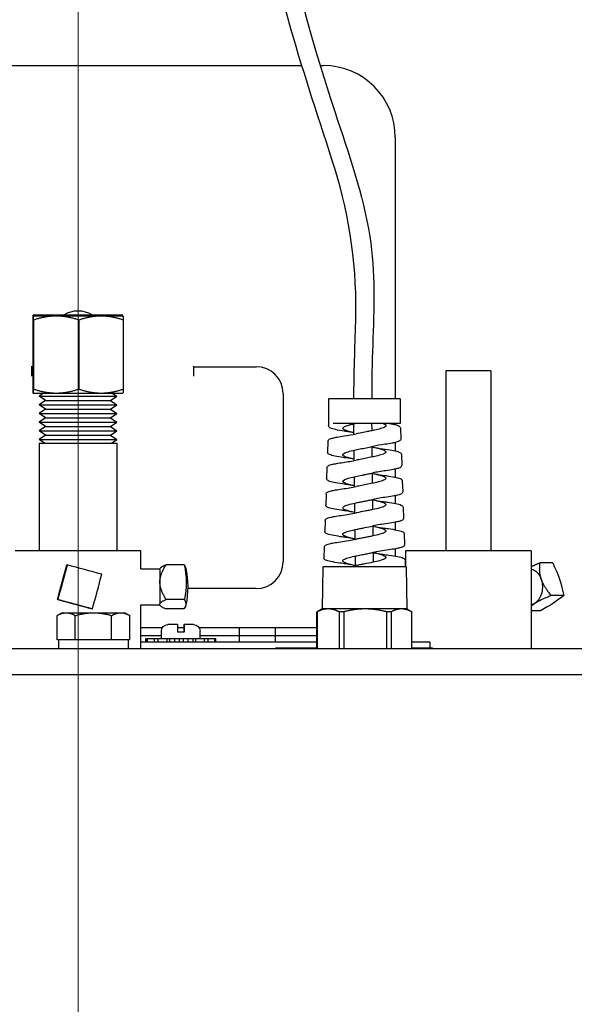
# Model space of a CAD drawing. Header units: inches. Extents: x 1 to 669, y 0 to 417.
# Tile 316 of 448: x 334 to 338, y 267 to 274. Entities that reach past the tile are written whole.
import ezdxf

# ---------------------------------------------------------------- set-up
doc = ezdxf.new("R2010")
doc.units = ezdxf.units.IN
doc.header["$LTSCALE"] = 12
doc.header["$MEASUREMENT"] = 0
doc.header["$PDMODE"] = 1
doc.linetypes.add('C', pattern=[2, 1.25, -0.25, 0.25, -0.25])
doc.layers.get('Defpoints').update_dxf_attribs({"linetype": 'CONTINUOUS'})
doc.layers.add('C', color=4, linetype='C', lineweight=13)
doc.layers.add('D', color=2, linetype='CONTINUOUS')
doc.layers.add('X', color=1, linetype='CONTINUOUS')
doc.styles.get("Standard").update_dxf_attribs({"font": 'SIMPLEX.SHX', "width": 0.875})
doc.dimstyles.new('STANDARD$0', dxfattribs={"dimscale": 32, "dimtxt": 0.09375, "dimasz": 0.0625, "dimexe": 0.03125, "dimexo": 0.03125, "dimgap": 0.03125, "dimtad": 1, "dimtih": 1, "dimtoh": 1, "dimdec": 4, "dimzin": 12, "dimdsep": 46, "dimlunit": 5, "dimtxsty": 'Standard', "dimcen": -0.03125, "dimclrd": 256, "dimclre": 256, "dimclrt": 256, "dimadec": 0, "dimazin": 0, "dimtfac": 0.875, "dimtdec": 4, "dimtofl": 0, "dimtmove": 0, "dimatfit": 3, "dimfxl": 1, "dimtolj": 1, "dimtzin": 12, "dimlwd": 13, "dimlwe": 13, "dimarcsym": 0})

# ---------------------------------------------------------------- blocks, each defined once
blk = doc.blocks.new('*D25')
at = {"layer": 'D', "lineweight": 13, "transparency": 16777216}
for p, q in [((369.5662, 268.2719), (369.4808, 284.3967)), ((334.5662, 278.6824), (334.5369, 284.2117)), ((367.4862, 283.3861), (357.2981, 283.3321)), ((336.5422, 283.2223), (346.4231, 283.2746))]:
    blk.add_line(p, q, dxfattribs=at)
at = {"layer": 'D', "transparency": 16777216}
for points in [[(367.4844, 283.7194), (367.4879, 283.0528), (369.4861, 283.3967)], [(336.5404, 283.5556), (336.544, 282.8889), (334.5422, 283.2117)]]:
    blk.add_solid(points, dxfattribs=at)
at = {"layer": 'Defpoints', "color": 0, "transparency": 16777216}
for p in [(334.5422, 283.2117), (334.5715, 277.6824), (369.5715, 267.2719)]:
    blk.add_point(p, dxfattribs=at)
at = {"layer": 'D', "transparency": 16777216, "insert": (351.8606, 283.3034), "char_height": 3, "attachment_point": 5}
blk.add_mtext('\\A1;35{}{\\C2;%%p1}', dxfattribs=at)
blk = doc.blocks.new('*D70')
at = {"layer": 'D', "lineweight": 13, "transparency": 16777216}
for p, q in [((327.5446, 287.0038), (425.2048, 287.0038)), ((424.2048, 285.0038), (424.2048, 231.3716)), ((424.2048, 167.621), (424.2048, 223.2466)), ((370.1312, 165.621), (425.2048, 165.621))]:
    blk.add_line(p, q, dxfattribs=at)
at = {"layer": 'D', "transparency": 16777216}
for points in [[(423.8715, 285.0038), (424.5382, 285.0038), (424.2048, 287.0038)], [(423.8715, 167.621), (424.5382, 167.621), (424.2048, 165.621)]]:
    blk.add_solid(points, dxfattribs=at)
at = {"layer": 'Defpoints', "color": 0, "transparency": 16777216}
for p in [(326.5446, 287.0038), (369.1312, 165.621), (424.2048, 165.621)]:
    blk.add_point(p, dxfattribs=at)
at = {"layer": 'D', "transparency": 16777216, "insert": (424.2048, 227.3091), "char_height": 3, "attachment_point": 5}
blk.add_mtext('\\A1;121{\\H0.875x;\\S1/2;}{}{\\C2;%%p1}', dxfattribs=at)

msp = doc.modelspace()

# ---------------------------------------------------------------- linework, layer by layer
at = {"layer": 'C'}
msp.add_line((334.57151, 277.68239), (334.57151, 163.62097), dxfattribs=at)
at = {"layer": 'X', "extrusion": (-1, 4.93038e-32, -2.22045e-16)}
for p, q in [((332.86151, 273.68347), (336.12915, 273.68347)), ((336.25827, 273.68347), (336.28151, 273.68347)), ((336.78151, 273.18347), (336.78151, 271.36319)), ((334.25901, 271.94033), (334.25896, 271.9403)), ((334.88401, 271.94727), (334.25901, 271.94727)), ((334.25901, 271.94033), (334.25901, 271.94727)), ((334.88401, 271.94033), (334.25901, 271.94033)), ((334.88401, 271.94033), (334.88401, 271.94727)), ((334.88401, 271.94033), (334.88405, 271.9403)), ((334.25597, 271.91242), (334.25597, 271.43218)), ((334.26213, 271.91242), (334.26213, 271.43218)), ((334.57767, 271.91242), (334.57767, 271.43218)), ((334.88704, 271.91242), (334.88704, 271.43218)), ((334.24773, 271.59074), (334.24773, 271.52245)), ((335.37514, 271.59074), (335.37514, 271.52245)), ((334.24773, 271.5879), (334.25597, 271.5879)), ((335.37514, 271.58795), (335.81281, 271.58795)), ((337.44635, 271.55897), (337.13385, 271.55897)), ((337.13385, 271.55897), (337.13385, 270.30527)), ((337.44635, 271.55897), (337.44635, 270.30527)), ((334.25901, 271.40427), (334.25896, 271.4043)), ((334.25901, 271.40427), (334.88401, 271.40427)), ((334.33334, 271.40427), (334.30151, 271.38242)), ((334.80968, 271.40427), (334.84151, 271.38242)), ((334.88401, 271.40427), (334.88405, 271.4043)), ((336.00031, 271.40045), (336.00031, 270.23059)), ((334.30151, 271.38242), (334.84151, 271.38242)), ((334.34551, 271.35222), (334.30151, 271.38242)), ((334.34551, 271.35222), (334.30151, 271.32202)), ((334.30151, 271.32202), (334.84151, 271.32202)), ((334.34551, 271.29181), (334.30151, 271.32202)), ((334.34551, 271.35222), (334.79751, 271.35222)), ((334.79751, 271.35222), (334.84151, 271.38242)), ((334.79751, 271.35222), (334.84151, 271.32202)), ((334.79751, 271.29181), (334.84151, 271.32202)), ((336.81612, 271.36319), (336.3163, 271.36319)), ((336.3163, 271.36319), (336.3163, 271.19279)), ((336.81612, 271.36319), (336.81612, 271.19279)), ((334.34551, 271.29181), (334.30151, 271.26161)), ((334.30151, 271.26161), (334.84151, 271.26161)), ((334.34551, 271.23141), (334.30151, 271.26161)), ((334.34551, 271.29181), (334.79751, 271.29181)), ((334.79751, 271.29181), (334.84151, 271.26161)), ((334.79751, 271.23141), (334.84151, 271.26161)), ((334.34551, 271.23141), (334.30151, 271.2012)), ((334.30151, 271.2012), (334.84151, 271.2012)), ((334.34551, 271.171), (334.30151, 271.2012)), ((334.34551, 271.23141), (334.79751, 271.23141)), ((334.79751, 271.23141), (334.84151, 271.2012)), ((334.79751, 271.171), (334.84151, 271.2012)), ((336.3163, 271.19279), (336.31579, 271.17801)), ((336.81612, 271.19279), (336.34857, 271.19279)), ((336.78151, 271.19279), (336.78151, 271.184)), ((334.34551, 271.171), (334.30151, 271.1408)), ((334.30151, 271.1408), (334.84151, 271.1408)), ((334.34551, 271.11059), (334.30151, 271.1408)), ((334.34551, 271.11059), (334.30151, 271.08039)), ((334.34551, 271.171), (334.79751, 271.171)), ((334.34551, 271.11059), (334.79751, 271.11059)), ((334.79751, 271.171), (334.84151, 271.1408)), ((334.79751, 271.11059), (334.84151, 271.1408)), ((334.79751, 271.11059), (334.84151, 271.08039)), ((336.81725, 271.16048), (336.81986, 271.08573)), ((334.30151, 271.08039), (334.84151, 271.08039)), ((334.3381, 271.05527), (334.30151, 271.08039)), ((334.30151, 271.05527), (334.84151, 271.05527)), ((334.30151, 271.05527), (334.30151, 270.30527)), ((334.80492, 271.05527), (334.84151, 271.08039)), ((334.84151, 271.05527), (334.84151, 270.30527)), ((336.31196, 271.06849), (336.30935, 270.99372)), ((336.78151, 271.06069), (336.78151, 271.00142)), ((336.82368, 270.9765), (336.82629, 270.90171)), ((336.30553, 270.88451), (336.30292, 270.80971)), ((336.78151, 270.87537), (336.78151, 270.81865)), ((336.8301, 270.79252), (336.83272, 270.7177)), ((336.29911, 270.70053), (336.29649, 270.62569)), ((336.78151, 270.6902), (336.78151, 270.63576)), ((336.83653, 270.60854), (336.83914, 270.53368)), ((336.29268, 270.51655), (336.29007, 270.44183)), ((336.78151, 270.50514), (336.78151, 270.45277)), ((336.84296, 270.42456), (336.84557, 270.34967)), ((335.00901, 270.30527), (334.13401, 270.30527)), ((335.00901, 270.18005), (335.00901, 270.30527)), ((336.28625, 270.33256), (336.28364, 270.25766)), ((336.78151, 270.32018), (336.78151, 270.26969)), ((337.7276, 270.30527), (336.8526, 270.30527)), ((336.8526, 270.30527), (336.8526, 270.19588)), ((337.7276, 270.30527), (337.7276, 269.62527)), ((336.84938, 270.24057), (336.85094, 270.19588)), ((336.85004, 270.22169), (336.8526, 270.22169)), ((337.87764, 270.22169), (337.78951, 270.22169)), ((334.49587, 270.20844), (334.49371, 270.20844)), ((335.00901, 270.18027), (335.13954, 270.18027)), ((335.13952, 270.18027), (335.14265, 270.18401)), ((335.31128, 270.20844), (335.18448, 270.20844)), ((336.27634, 270.19588), (336.27121, 269.90194)), ((336.85608, 270.19588), (336.27634, 270.19588)), ((336.85608, 270.19588), (336.86121, 269.90194)), ((335.81281, 270.04309), (335.33548, 270.04309)), ((334.43096, 269.96702), (334.4288, 269.96702)), ((335.31239, 269.96702), (335.18559, 269.96702)), ((337.95444, 269.99566), (337.86631, 269.99566)), ((334.46024, 269.87527), (334.42636, 269.85571)), ((334.46024, 269.87527), (334.89824, 269.87527)), ((334.67235, 269.9021), (334.67018, 269.9021)), ((334.89824, 269.87527), (334.93212, 269.85571)), ((335.00901, 269.62527), (335.00901, 269.9305)), ((335.00901, 269.93027), (335.13954, 269.93027)), ((335.13952, 269.93027), (335.14384, 269.92512)), ((335.30827, 269.9021), (335.18147, 269.9021)), ((336.27121, 269.90194), (336.23581, 269.8815)), ((336.2367, 269.8815), (336.23581, 269.8815)), ((336.23581, 269.62527), (336.23581, 269.8815)), ((336.2367, 269.8815), (336.2367, 269.62527)), ((336.86121, 269.90194), (336.27121, 269.90194)), ((336.42248, 269.8815), (336.38987, 269.8815)), ((336.38987, 269.8815), (336.38987, 269.62527)), ((336.42248, 269.8815), (336.42248, 269.62527)), ((336.75198, 269.8815), (336.72002, 269.8815)), ((336.72002, 269.8815), (336.72002, 269.62527)), ((336.75198, 269.8815), (336.75198, 269.62527)), ((336.86121, 269.90194), (336.89661, 269.8815)), ((336.89661, 269.8815), (336.89636, 269.8815)), ((336.89661, 269.62527), (336.89661, 269.8815)), ((337.79191, 269.88885), (337.7276, 269.88885)), ((334.42636, 269.68727), (334.42636, 269.85571)), ((334.5528, 269.68727), (334.5528, 269.85571)), ((334.80568, 269.68727), (334.80568, 269.85571)), ((334.93212, 269.68727), (334.93212, 269.85571)), ((335.00901, 269.77347), (335.16058, 269.77347)), ((335.15225, 269.69607), (335.15225, 269.74707)), ((335.26472, 269.79307), (335.19825, 269.79307)), ((335.26538, 269.77347), (335.30913, 269.77347)), ((335.26552, 269.74707), (335.26552, 269.74307)), ((335.26552, 269.74307), (335.31352, 269.74307)), ((335.30898, 269.74707), (335.30898, 269.74307)), ((335.37625, 269.79307), (335.30979, 269.79307)), ((335.31352, 269.74307), (335.31352, 269.74707)), ((335.41392, 269.77347), (336.23581, 269.77347)), ((335.42225, 269.69607), (335.42225, 269.74707)), ((335.69612, 269.67307), (335.69651, 269.77347)), ((335.9469, 269.67307), (335.94651, 269.77347)), ((334.93212, 269.68727), (334.42636, 269.68727)), ((334.43649, 269.68727), (334.43649, 269.62527)), ((334.92274, 269.62527), (334.92274, 269.68727)), ((335.15225, 269.71347), (335.00901, 269.71347)), ((335.00901, 269.67307), (336.23581, 269.67307)), ((335.04319, 269.67307), (335.04319, 269.69607)), ((335.04319, 269.69607), (335.53131, 269.69607)), ((335.04474, 269.69607), (335.04474, 269.67307)), ((335.05533, 269.67307), (335.05533, 269.69607)), ((335.10195, 269.69607), (335.10195, 269.67307)), ((335.1296, 269.67307), (335.1296, 269.69607)), ((335.18967, 269.69607), (335.18967, 269.67307)), ((335.20881, 269.69607), (335.20881, 269.67307)), ((335.24612, 269.67307), (335.24612, 269.69607)), ((335.2764, 269.69607), (335.2764, 269.67307)), ((335.30412, 269.69607), (335.30412, 269.67307)), ((335.33669, 269.69607), (335.33669, 269.67307)), ((335.37366, 269.67307), (335.37366, 269.69607)), ((335.38981, 269.69607), (335.38981, 269.67307)), ((336.23581, 269.71347), (335.42225, 269.71347)), ((335.45132, 269.69607), (335.45132, 269.67307)), ((335.47805, 269.67307), (335.47805, 269.69607)), ((335.52199, 269.69607), (335.52199, 269.67307)), ((335.53131, 269.67307), (335.53131, 269.69607)), ((336.89661, 269.67307), (337.02239, 269.67307)), ((337.02239, 269.67307), (337.02239, 269.63127)), ((341.50901, 269.62527), (327.63401, 269.62527)), ((335.94758, 269.63127), (336.23581, 269.63127)), ((336.89661, 269.63127), (337.03954, 269.63127)), ((337.03954, 269.62527), (337.03954, 269.63127)), ((327.57471, 269.44597), (341.56831, 269.44597))]:
    msp.add_line(p, q, dxfattribs=at)
at = {"layer": 'X'}
for centre, radius, start, end in [((336.28151, 273.18347), 0.5, 360, 90), ((334.57151, 271.78347), 0.192, 58.553206, 121.446794), ((335.81281, 271.40045), 0.1875, 0, 90), ((335.81281, 270.23059), 0.1875, 270, 360)]:
    msp.add_arc(centre, radius, start, end, dxfattribs=at)
at = {"layer": 'X', "extrusion": (2.22045e-16, -1.09476e-47, -1)}
for centre, radius, start, end in [((-334.7156, 270.05527), 0.62, 167.686626, 191.787507), ((-335.19825, 269.74707), 0.046, 360, 90), ((-335.37625, 269.74707), 0.046, 90, 180)]:
    msp.add_arc(centre, radius, start, end, dxfattribs=at)
at = {"layer": 'X', "extrusion": (2.22045e-16, 2.21867e-31, -1)}
msp.add_ellipse((337.50307, 270.10868), major_axis=(0.33349, -0.5075), ratio=0.6283242, start_param=-1.3865548, end_param=-0.9719113, dxfattribs=at)
at = {"layer": 'X', "extrusion": (2.22045e-16, -1.2326e-32, -1)}
msp.add_ellipse((334.45327, 270.08773), major_axis=(-0.15772, -0.58643), ratio=0.0164805, start_param=-1.7825504, end_param=-1.3679068, dxfattribs=at)
at = {"layer": 'X'}
for centre, major_axis, ratio, start_param, end_param in [((334.60642, 270.17598), (-0.58644, 0.15767), 0.0044317, -1.7945995, -1.3799559), ((334.71505, 270.17598), (0.60726, 0.00279), 0.259641, 0.0553707, 0.1896489), ((334.69466, 270.02281), (0.15772, 0.58643), 0.0164805, -1.7736858, -1.3590423)]:
    msp.add_ellipse(centre, major_axis=major_axis, ratio=ratio, start_param=start_param, end_param=end_param, dxfattribs=at)
at = {"layer": 'X', "extrusion": (2.22045e-16, 0, -1)}
for centre, major_axis, ratio, start_param, end_param in [((335.13954, 270.05527), (0, 0.125), 0.0170659, 0, 1.3081068), ((337.71645, 270.05527), (0, -0.125), 0.7190712, -2.0122153, -0.4414189), ((334.71615, 269.93456), (0.60726, 0.00279), 0.259641, -0.1896489, 0.2249947), ((337.71645, 270.05527), (0, -0.125), 0.7190712, -0.4414189, -0.1243363)]:
    msp.add_ellipse(centre, major_axis=major_axis, ratio=ratio, start_param=start_param, end_param=end_param, dxfattribs=at)
at = {"layer": 'X', "extrusion": (2.22045e-16, 6.16298e-33, -1)}
msp.add_ellipse((334.71766, 270.08773), major_axis=(0.60605, -0.03846), ratio=0.9655544, start_param=-0.2729563, end_param=0.1416872, dxfattribs=at)
at = {"layer": 'X', "extrusion": (2.22045e-16, -2.8026e-45, -1)}
msp.add_ellipse((337.71645, 270.05527), major_axis=(0, 0.125), ratio=0.7190712, start_param=0.1243363, end_param=1.1293774, dxfattribs=at)
at = {"layer": 'X', "extrusion": (2.22045e-16, -4.2039e-45, -1)}
msp.add_ellipse((335.13954, 270.05527), major_axis=(0, -0.125), ratio=0.0170659, start_param=-1.8334859, end_param=-0.2626896, dxfattribs=at)
at = {"layer": 'X', "extrusion": (2.22045e-16, 2.46519e-32, -1)}
msp.add_ellipse((334.54151, 269.93456), major_axis=(0.58644, -0.15767), ratio=0.0044317, start_param=-1.7616367, end_param=-1.3469932, dxfattribs=at)
at = {"layer": 'X', "extrusion": (2.22045e-16, -2.46519e-32, -1)}
msp.add_ellipse((337.4602, 269.94225), major_axis=(-0.57499, -0.19536), ratio=0.2968927, start_param=-2.4962679, end_param=-2.0816243, dxfattribs=at)
at = {"layer": 'X', "extrusion": (2.22045e-16, -4.48416e-44, -1)}
msp.add_ellipse((335.13954, 270.05527), major_axis=(0, -0.125), ratio=0.0170659, start_param=-0.2626896, end_param=0, dxfattribs=at)
at = {"layer": 'X'}
for points, knots in [([(335.46519, 276.74782), (335.79155, 275.62503), (335.99431, 274.46643), (336.45593, 273.07303), (336.55684, 272.78877), (336.64375, 272.24596), (336.63224, 271.99185), (336.61945, 271.61507), (336.61741, 271.48914), (336.61677, 271.36319)], [0.0310442, 0.0310442, 0.0310442, 0.0310442, 3.5392439, 3.5392439, 4.4353453, 4.4353453, 5.1884964, 5.1884964, 5.5663478, 5.5663478, 5.5663478, 5.5663478]), ([(336.4931, 271.36319), (336.49401, 271.54217), (336.49974, 271.7211), (336.51752, 272.25928), (336.4665, 272.62537), (336.25796, 273.29225), (336.14676, 273.6131), (335.79698, 274.85166), (335.61531, 275.7843), (335.35193, 276.69463)], [9.6904976, 9.6904976, 9.6904976, 9.6904976, 10.2274643, 10.2274643, 11.3059207, 11.3059207, 12.323925, 12.323925, 15.1673617, 15.1673617, 15.1673617, 15.1673617]), ([(336.42474, 271.13961), (336.40263, 271.14291), (336.38295, 271.14627), (336.35151, 271.15294), (336.33943, 271.15621), (336.32718, 271.16166), (336.32405, 271.16338), (336.31844, 271.16843), (336.31559, 271.17269), (336.31577, 271.17776)], [0, 0, 0, 0, 0.08211515, 0.08211515, 0.16361908, 0.16361908, 0.19868253, 0.19868253, 0.23482796, 0.23482796, 0.23482796, 0.23482796]), ([(336.49334, 271.12829), (336.48133, 271.13099), (336.47026, 271.13367), (336.45347, 271.13831), (336.44718, 271.14025), (336.43056, 271.1461), (336.42287, 271.14997), (336.41717, 271.15582), (336.41625, 271.15775), (336.41642, 271.1636), (336.42052, 271.16748), (336.4355, 271.17494), (336.44556, 271.17846), (336.46447, 271.1838), (336.47145, 271.1856), (336.48638, 271.1892), (336.49429, 271.19099), (336.50258, 271.19279)], [-2.26646546, -2.26646546, -2.26646546, -2.26646546, -2.1592683, -2.1592683, -2.08255542, -2.08255542, -1.92744245, -1.92744245, -1.85078629, -1.85078629, -1.6955683, -1.6955683, -1.55514995, -1.55514995, -1.48360405, -1.48360405, -1.4125456, -1.4125456, -1.4125456, -1.4125456]), ([(336.69695, 271.19279), (336.70275, 271.19048), (336.7073, 271.18819), (336.7137, 271.18359), (336.71555, 271.18131), (336.71632, 271.17746), (336.71599, 271.17591), (336.71262, 271.17043), (336.70622, 271.16656), (336.69125, 271.16072), (336.68547, 271.15879), (336.66649, 271.15319), (336.65149, 271.14953), (336.62453, 271.14363), (336.61378, 271.14141), (336.59158, 271.13696), (336.5802, 271.13474), (336.56877, 271.13252)], [-0.80252525, -0.80252525, -0.80252525, -0.80252525, -0.7105553, -0.7105553, -0.61909767, -0.61909767, -0.55726627, -0.55726627, -0.40110552, -0.40110552, -0.32408272, -0.32408272, -0.17767037, -0.17767037, -0.08877249, -0.08877249, -0.000001, -0.000001, -0.000001, -0.000001]), ([(336.73891, 271.19279), (336.75802, 271.18948), (336.77412, 271.18613), (336.79864, 271.17924), (336.80703, 271.17677), (336.81525, 271.16769), (336.81712, 271.16431), (336.81725, 271.16048)], [0, 0, 0, 0, 0.08149979, 0.08149979, 0.16475096, 0.16475096, 0.19223905, 0.19223905, 0.19223905, 0.19223905]), ([(336.49334, 271.12811), (336.4759, 271.13152), (336.4565, 271.13478), (336.43286, 271.1384), (336.4294, 271.13892), (336.42592, 271.13944)], [0.018338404, 0.018338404, 0.018338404, 0.018338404, 0.089449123, 0.089449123, 0.101505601, 0.101505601, 0.101505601, 0.101505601]), ([(336.56877, 271.13252), (336.55409, 271.12965), (336.53944, 271.12681), (336.51949, 271.12277), (336.51377, 271.12159), (336.5082, 271.12042)], [-0.16103129, -0.16103129, -0.16103129, -0.16103129, -0.0470112, -0.0470112, -0.000001, -0.000001, -0.000001, -0.000001]), ([(336.31195, 271.06848), (336.31207, 271.07191), (336.31358, 271.07499), (336.31724, 271.07951), (336.31944, 271.08112), (336.32833, 271.08642), (336.33703, 271.08923), (336.35652, 271.09417), (336.3657, 271.09613), (336.39016, 271.10074), (336.40665, 271.10341), (336.42469, 271.10607)], [0, 0, 0, 0, 0.02438098, 0.02438098, 0.05158007, 0.05158007, 0.12379542, 0.12379542, 0.17240181, 0.17240181, 0.23879819, 0.23879819, 0.23879819, 0.23879819]), ([(336.81986, 271.08574), (336.81998, 271.08227), (336.81863, 271.07898), (336.81505, 271.07416), (336.81286, 271.0725), (336.80463, 271.06741), (336.79701, 271.0648), (336.77932, 271.06004), (336.77035, 271.05803), (336.74572, 271.05323), (336.72858, 271.05041), (336.70965, 271.04762)], [0, 0, 0, 0, 0.02484381, 0.02484381, 0.05170116, 0.05170116, 0.11813519, 0.11813519, 0.16766538, 0.16766538, 0.23796063, 0.23796063, 0.23796063, 0.23796063]), ([(336.41977, 270.95578), (336.39724, 270.95908), (336.37722, 270.96241), (336.34526, 270.96906), (336.33301, 270.97234), (336.32073, 270.97775), (336.31764, 270.97942), (336.31205, 270.9844), (336.30917, 270.98866), (336.30935, 270.99372)], [0, 0, 0, 0, 0.08402425, 0.08402425, 0.16755072, 0.16755072, 0.20278998, 0.20278998, 0.23909352, 0.23909352, 0.23909352, 0.23909352]), ([(336.49504, 270.94334), (336.48121, 270.94642), (336.46861, 270.94949), (336.4509, 270.95452), (336.44481, 270.95645), (336.429, 270.96224), (336.42186, 270.96606), (336.41681, 270.97185), (336.41609, 270.97379), (336.41687, 270.97957), (336.42124, 270.98339), (336.43323, 270.98917), (336.43814, 270.99111), (336.45521, 270.9969), (336.46962, 271.00072), (336.49851, 271.00741), (336.51183, 271.01023), (336.53978, 271.01592), (336.55425, 271.01876), (336.56877, 271.0216)], [-2.4437929, -2.4437929, -2.4437929, -2.4437929, -2.3213737, -2.3213737, -2.2445995, -2.2445995, -2.0918202, -2.0918202, -2.0149953, -2.0149953, -1.8625487, -1.8625487, -1.785664, -1.785664, -1.6330399, -1.6330399, -1.5204372, -1.5204372, -1.4077026, -1.4077026, -1.4077026, -1.4077026]), ([(336.56877, 271.0216), (336.58275, 271.02434), (336.59662, 271.02706), (336.61543, 271.03091), (336.62076, 271.03203), (336.62596, 271.03314)], [-0.15268442, -0.15268442, -0.15268442, -0.15268442, -0.04413232, -0.04413232, -0.000001, -0.000001, -0.000001, -0.000001]), ([(336.61776, 271.03006), (336.61899, 271.0298), (336.62021, 271.02955), (336.63997, 271.02541), (336.65687, 271.02155), (336.67818, 271.01575), (336.68453, 271.01383), (336.70135, 271.00802), (336.70918, 271.00416), (336.7151, 270.99835), (336.7161, 270.99643), (336.71616, 270.99061), (336.7122, 270.98675), (336.70065, 270.98093), (336.69594, 270.97902), (336.6792, 270.9732), (336.66477, 270.96933), (336.63632, 270.96272), (336.62365, 270.96002), (336.59686, 270.95457), (336.58287, 270.95183), (336.56877, 270.94908)], [-2.4431192, -2.4431192, -2.4431192, -2.4431192, -2.4329673, -2.4329673, -2.2780856, -2.2780856, -2.2013919, -2.2013919, -2.0462809, -2.0462809, -1.9696022, -1.9696022, -1.8143136, -1.8143136, -1.7376471, -1.7376471, -1.5822204, -1.5822204, -1.4741057, -1.4741057, -1.3646379, -1.3646379, -1.3646379, -1.3646379]), ([(336.62422, 271.0287), (336.64521, 271.02427), (336.66976, 271.02009), (336.70069, 271.01538), (336.7058, 271.01462), (336.71095, 271.01387)], [0, 0, 0, 0, 0.09038278, 0.09038278, 0.10798805, 0.10798805, 0.10798805, 0.10798805]), ([(336.7111, 271.01385), (336.73335, 271.01061), (336.75324, 271.00733), (336.78558, 271.00076), (336.79824, 270.99746), (336.81111, 270.99213), (336.81439, 270.99047), (336.82035, 270.98564), (336.82349, 270.9817), (336.82368, 270.9765)], [0, 0, 0, 0, 0.0823053, 0.0823053, 0.16555766, 0.16555766, 0.20206908, 0.20206908, 0.23955382, 0.23955382, 0.23955382, 0.23955382]), ([(336.30554, 270.88452), (336.30566, 270.88799), (336.30723, 270.89114), (336.31101, 270.89568), (336.31326, 270.89726), (336.3224, 270.90252), (336.33136, 270.90534), (336.3515, 270.91029), (336.36092, 270.91225), (336.38505, 270.91667), (336.40067, 270.91915), (336.41772, 270.92161)], [0, 0, 0, 0, 0.02517, 0.02517, 0.05294146, 0.05294146, 0.12759338, 0.12759338, 0.17729356, 0.17729356, 0.2407186, 0.2407186, 0.2407186, 0.2407186]), ([(336.49504, 270.9432), (336.47727, 270.94671), (336.45736, 270.95008), (336.43105, 270.95411), (336.42546, 270.95495), (336.4198, 270.95578)], [0.016083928, 0.016083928, 0.016083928, 0.016083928, 0.089250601, 0.089250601, 0.10863649, 0.10863649, 0.10863649, 0.10863649]), ([(336.56877, 270.94908), (336.55448, 270.9463), (336.54023, 270.94354), (336.52024, 270.9395), (336.51414, 270.93824), (336.50821, 270.93699)], [-0.16099742, -0.16099742, -0.16099742, -0.16099742, -0.0500588, -0.0500588, -0.000001, -0.000001, -0.000001, -0.000001]), ([(336.49741, 270.75825), (336.49159, 270.75953), (336.48597, 270.76081), (336.46439, 270.76596), (336.45058, 270.7698), (336.4346, 270.7756), (336.43009, 270.77754), (336.41934, 270.78335), (336.41589, 270.78719), (336.41679, 270.79493), (336.42115, 270.79876), (336.43318, 270.80459), (336.43811, 270.80653), (336.4553, 270.81236), (336.46981, 270.81619), (336.49876, 270.8229), (336.512, 270.8257), (336.53286, 270.82994), (336.53999, 270.83136), (336.55434, 270.8342), (336.56156, 270.83561), (336.56877, 270.83703)], [-2.4436674, -2.4436674, -2.4436674, -2.4436674, -2.3927302, -2.3927302, -2.2395666, -2.2395666, -2.1625015, -2.1625015, -2.0092217, -2.0092217, -1.8557921, -1.8557921, -1.7784766, -1.7784766, -1.624921, -1.624921, -1.5130902, -1.5130902, -1.4567267, -1.4567267, -1.4006983, -1.4006983, -1.4006983, -1.4006983]), ([(336.56877, 270.83703), (336.57826, 270.83889), (336.58771, 270.84075), (336.60635, 270.84448), (336.61549, 270.84634), (336.62488, 270.84834), (336.62547, 270.84846), (336.62606, 270.84859)], [-0.15284249, -0.15284249, -0.15284249, -0.15284249, -0.07914378, -0.07914378, -0.004993, -0.004993, -0.000001, -0.000001, -0.000001, -0.000001]), ([(336.61985, 270.84619), (336.62956, 270.84416), (336.63888, 270.84214), (336.65597, 270.83818), (336.66374, 270.83625), (336.68494, 270.83049), (336.6962, 270.82669), (336.70787, 270.82093), (336.71086, 270.81901), (336.71697, 270.81324), (336.71718, 270.80943), (336.71171, 270.80367), (336.70893, 270.80175), (336.69781, 270.79596), (336.68683, 270.79214), (336.66597, 270.78636), (336.65835, 270.78444), (336.63816, 270.77969), (336.62505, 270.77688), (336.59748, 270.77126), (336.58318, 270.76847), (336.56877, 270.76566)], [-2.4430728, -2.4430728, -2.4430728, -2.4430728, -2.3619525, -2.3619525, -2.2850549, -2.2850549, -2.1321587, -2.1321587, -2.0553184, -2.0553184, -1.9022413, -1.9022413, -1.8254489, -1.8254489, -1.6716698, -1.6716698, -1.5949133, -1.5949133, -1.4824862, -1.4824862, -1.3705897, -1.3705897, -1.3705897, -1.3705897]), ([(336.6243, 270.84526), (336.64513, 270.84085), (336.6695, 270.8367), (336.70249, 270.83167), (336.70999, 270.83057), (336.71759, 270.82948)], [0, 0, 0, 0, 0.08954796, 0.08954796, 0.11529521, 0.11529521, 0.11529521, 0.11529521]), ([(336.82629, 270.90172), (336.82641, 270.89827), (336.82505, 270.89498), (336.82154, 270.89028), (336.81943, 270.88866), (336.81133, 270.88361), (336.80375, 270.88102), (336.78599, 270.87628), (336.77696, 270.87429), (336.75212, 270.86951), (336.7348, 270.86671), (336.71566, 270.86393)], [0, 0, 0, 0, 0.02477537, 0.02477537, 0.05115509, 0.05115509, 0.11870143, 0.11870143, 0.16938218, 0.16938218, 0.24105448, 0.24105448, 0.24105448, 0.24105448]), ([(336.41344, 270.77212), (336.39117, 270.77533), (336.37137, 270.77858), (336.33922, 270.78513), (336.32676, 270.78839), (336.31435, 270.7938), (336.31125, 270.79546), (336.30567, 270.8004), (336.30275, 270.80459), (336.30292, 270.80973)], [0.00002649, 0.00002649, 0.00002649, 0.00002649, 0.0838386, 0.0838386, 0.16946432, 0.16946432, 0.20522884, 0.20522884, 0.24204785, 0.24204785, 0.24204785, 0.24204785]), ([(336.49741, 270.75816), (336.47883, 270.76189), (336.45784, 270.76544), (336.42854, 270.76992), (336.42104, 270.77103), (336.41344, 270.77212)], [0.01264156, 0.01264156, 0.01264156, 0.01264156, 0.08986525, 0.08986525, 0.11577433, 0.11577433, 0.11577433, 0.11577433]), ([(336.71763, 270.82948), (336.74018, 270.82625), (336.76026, 270.82297), (336.79278, 270.8164), (336.8054, 270.81314), (336.81802, 270.80782), (336.82116, 270.80621), (336.8269, 270.80146), (336.82993, 270.79754), (336.8301, 270.79252)], [0, 0, 0, 0, 0.0841861, 0.0841861, 0.16946008, 0.16946008, 0.2052996, 0.2052996, 0.24207114, 0.24207114, 0.24207114, 0.24207114]), ([(336.29911, 270.70052), (336.29923, 270.70396), (336.30076, 270.70702), (336.30446, 270.71153), (336.30668, 270.71311), (336.31566, 270.71832), (336.32449, 270.72108), (336.34448, 270.72597), (336.354, 270.72793), (336.37845, 270.73236), (336.39435, 270.73485), (336.41174, 270.73733)], [0, 0, 0, 0, 0.02483568, 0.02483568, 0.05276903, 0.05276903, 0.1277153, 0.1277153, 0.17877835, 0.17877835, 0.2439562, 0.2439562, 0.2439562, 0.2439562]), ([(336.56877, 270.76566), (336.55444, 270.76287), (336.54015, 270.76009), (336.52011, 270.75604), (336.514, 270.75478), (336.50806, 270.75353)], [-0.1614394, -0.1614394, -0.1614394, -0.1614394, -0.05019842, -0.05019842, -0.000001, -0.000001, -0.000001, -0.000001]), ([(336.83272, 270.7177), (336.83283, 270.71426), (336.83149, 270.71101), (336.82798, 270.70631), (336.82585, 270.7047), (336.81773, 270.69968), (336.81018, 270.69715), (336.79234, 270.69244), (336.78313, 270.69044), (336.75824, 270.68573), (336.74117, 270.68301), (336.7223, 270.68032)], [0.00001063, 0.00001063, 0.00001063, 0.00001063, 0.02484304, 0.02484304, 0.05161964, 0.05161964, 0.11995397, 0.11995397, 0.17207596, 0.17207596, 0.24344879, 0.24344879, 0.24344879, 0.24344879]), ([(336.49985, 270.57314), (336.49305, 270.57463), (336.4865, 270.57612), (336.46403, 270.58149), (336.4502, 270.58533), (336.43427, 270.59117), (336.4298, 270.59311), (336.41914, 270.59895), (336.41578, 270.60279), (336.41666, 270.60863), (336.41794, 270.61057), (336.42468, 270.61641), (336.43297, 270.62026), (336.45038, 270.6261), (336.45697, 270.62804), (336.47881, 270.63388), (336.49593, 270.63773), (336.52321, 270.64343), (336.53209, 270.64522), (336.55026, 270.64884), (336.55951, 270.65064), (336.56877, 270.65246)], [-2.4439382, -2.4439382, -2.4439382, -2.4439382, -2.3849528, -2.3849528, -2.2310044, -2.2310044, -2.15387, -2.15387, -1.9997729, -1.9997729, -1.9226922, -1.9226922, -1.7684462, -1.7684462, -1.6914206, -1.6914206, -1.5370274, -1.5370274, -1.465827, -1.465827, -1.3939302, -1.3939302, -1.3939302, -1.3939302]), ([(336.56877, 270.65246), (336.57831, 270.65433), (336.58781, 270.65619), (336.60638, 270.65991), (336.61542, 270.66176), (336.62478, 270.66375), (336.62542, 270.66389), (336.62606, 270.66402)], [-0.15283491, -0.15283491, -0.15283491, -0.15283491, -0.0787591, -0.0787591, -0.00543176, -0.00543176, -0.000001, -0.000001, -0.000001, -0.000001]), ([(336.6223, 270.66225), (336.63117, 270.66039), (336.6397, 270.65853), (336.65606, 270.65473), (336.66381, 270.6528), (336.68503, 270.64703), (336.69631, 270.64323), (336.70795, 270.63745), (336.71093, 270.63552), (336.71699, 270.62975), (336.71717, 270.62595), (336.71163, 270.62017), (336.70882, 270.61824), (336.69765, 270.61247), (336.68667, 270.60867), (336.65894, 270.60098), (336.64247, 270.59718), (336.61559, 270.59151), (336.60653, 270.58967), (336.5879, 270.58596), (336.57835, 270.58409), (336.56877, 270.58223)], [-2.4432459, -2.4432459, -2.4432459, -2.4432459, -2.3686611, -2.3686611, -2.2918242, -2.2918242, -2.1385145, -2.1385145, -2.0616694, -2.0616694, -1.9083567, -1.9083567, -1.831501, -1.831501, -1.6781807, -1.6781807, -1.525343, -1.525343, -1.4518411, -1.4518411, -1.3774442, -1.3774442, -1.3774442, -1.3774442]), ([(336.62439, 270.66181), (336.64541, 270.65737), (336.66996, 270.65319), (336.70497, 270.64787), (336.71433, 270.6465), (336.72382, 270.64516)], [0, 0, 0, 0, 0.09043866, 0.09043866, 0.12240825, 0.12240825, 0.12240825, 0.12240825]), ([(336.72389, 270.64515), (336.74688, 270.6419), (336.76727, 270.63862), (336.80008, 270.63205), (336.81268, 270.62879), (336.82499, 270.62347), (336.82798, 270.6219), (336.83344, 270.61728), (336.83636, 270.61348), (336.83653, 270.60854)], [0, 0, 0, 0, 0.08656968, 0.08656968, 0.17403477, 0.17403477, 0.20901539, 0.20901539, 0.24487933, 0.24487933, 0.24487933, 0.24487933]), ([(336.40686, 270.5885), (336.38408, 270.59173), (336.36395, 270.59499), (336.33158, 270.60159), (336.31925, 270.60483), (336.30726, 270.61023), (336.30436, 270.61182), (336.29905, 270.61666), (336.29632, 270.62082), (336.29649, 270.62569)], [0, 0, 0, 0, 0.08651284, 0.08651284, 0.17432569, 0.17432569, 0.20880217, 0.20880217, 0.24427824, 0.24427824, 0.24427824, 0.24427824]), ([(336.49985, 270.5731), (336.48092, 270.57696), (336.4593, 270.58064), (336.42697, 270.58561), (336.41705, 270.58706), (336.40697, 270.58849)], [0.0093396, 0.0093396, 0.0093396, 0.0093396, 0.08902263, 0.08902263, 0.12305259, 0.12305259, 0.12305259, 0.12305259]), ([(336.56877, 270.58223), (336.54976, 270.57852), (336.53087, 270.57486), (336.5114, 270.57081), (336.50972, 270.57045), (336.50805, 270.5701)], [-0.16163709, -0.16163709, -0.16163709, -0.16163709, -0.0140649, -0.0140649, -0.000001, -0.000001, -0.000001, -0.000001]), ([(336.29268, 270.51655), (336.2928, 270.52), (336.29435, 270.52308), (336.29811, 270.52759), (336.30034, 270.52913), (336.30932, 270.53424), (336.31811, 270.53697), (336.33821, 270.54183), (336.34787, 270.54379), (336.37233, 270.54813), (336.38795, 270.55054), (336.40505, 270.55294)], [0, 0, 0, 0, 0.02518534, 0.02518534, 0.0534676, 0.0534676, 0.12923391, 0.12923391, 0.18153193, 0.18153193, 0.24626296, 0.24626296, 0.24626296, 0.24626296]), ([(336.83914, 270.53366), (336.83926, 270.53026), (336.83791, 270.52702), (336.8345, 270.52245), (336.83247, 270.52089), (336.82464, 270.51599), (336.81742, 270.51354), (336.80001, 270.50889), (336.7908, 270.50689), (336.76563, 270.50215), (336.74815, 270.4994), (336.72874, 270.49667)], [0, 0, 0, 0, 0.0245563, 0.0245563, 0.05060823, 0.05060823, 0.11831041, 0.11831041, 0.17177379, 0.17177379, 0.2458285, 0.2458285, 0.2458285, 0.2458285]), ([(336.4008, 270.40478), (336.37768, 270.40801), (336.35729, 270.41128), (336.32462, 270.41786), (336.31226, 270.42109), (336.30045, 270.42651), (336.29765, 270.42807), (336.29254, 270.43282), (336.2899, 270.4369), (336.29006, 270.44169)], [0, 0, 0, 0, 0.08853144, 0.08853144, 0.1785394, 0.1785394, 0.21248408, 0.21248408, 0.24738991, 0.24738991, 0.24738991, 0.24738991]), ([(336.50195, 270.38812), (336.49432, 270.38977), (336.487, 270.39142), (336.47197, 270.39502), (336.46446, 270.39696), (336.44388, 270.40281), (336.43314, 270.40667), (336.42255, 270.41252), (336.41997, 270.41446), (336.41506, 270.42031), (336.41575, 270.42418), (336.42264, 270.43003), (336.42587, 270.43196), (336.43834, 270.43781), (336.45023, 270.44168), (336.47886, 270.4493), (336.49503, 270.45296), (336.52159, 270.45853), (336.53086, 270.4604), (336.54971, 270.46415), (336.55924, 270.46602), (336.56877, 270.46789)], [-2.4436196, -2.4436196, -2.4436196, -2.4436196, -2.3777759, -2.3777759, -2.3009927, -2.3009927, -2.1460206, -2.1460206, -2.0692944, -2.0692944, -1.9142067, -1.9142067, -1.8375374, -1.8375374, -1.6823425, -1.6823425, -1.5360675, -1.5360675, -1.4615316, -1.4615316, -1.3874835, -1.3874835, -1.3874835, -1.3874835]), ([(336.56877, 270.46789), (336.58776, 270.47161), (336.60651, 270.4753), (336.62472, 270.47916), (336.62541, 270.47931), (336.62609, 270.47945)], [-0.15325207, -0.15325207, -0.15325207, -0.15325207, -0.00578379, -0.00578379, -0.000001, -0.000001, -0.000001, -0.000001]), ([(336.62457, 270.47834), (336.63267, 270.47663), (336.64045, 270.47492), (336.66441, 270.46936), (336.6787, 270.46555), (336.69547, 270.45977), (336.70024, 270.45785), (336.71187, 270.45207), (336.71594, 270.44827), (336.7162, 270.44249), (336.71531, 270.44056), (336.70973, 270.43479), (336.70222, 270.43098), (336.68589, 270.4252), (336.67963, 270.42328), (336.65876, 270.41751), (336.64221, 270.4137), (336.61523, 270.408), (336.60615, 270.40616), (336.58761, 270.40247), (336.57821, 270.40064), (336.56877, 270.3988)], [-2.4433654, -2.4433654, -2.4433654, -2.4433654, -2.3750903, -2.3750903, -2.2216138, -2.2216138, -2.144806, -2.144806, -1.9913906, -1.9913906, -1.9145762, -1.9145762, -1.761207, -1.761207, -1.6843864, -1.6843864, -1.5310493, -1.5310493, -1.4573659, -1.4573659, -1.3840787, -1.3840787, -1.3840787, -1.3840787]), ([(336.62457, 270.47834), (336.64529, 270.47397), (336.66951, 270.46983), (336.70659, 270.46418), (336.71852, 270.46245), (336.73065, 270.46077)], [0.00024637, 0.00024637, 0.00024637, 0.00024637, 0.08929004, 0.08929004, 0.12980608, 0.12980608, 0.12980608, 0.12980608]), ([(336.73065, 270.46077), (336.75383, 270.45755), (336.77432, 270.45429), (336.80726, 270.44771), (336.8198, 270.44448), (336.83188, 270.43917), (336.83476, 270.43763), (336.84002, 270.43306), (336.84278, 270.42934), (336.84295, 270.42454)], [0, 0, 0, 0, 0.08815082, 0.08815082, 0.17771394, 0.17771394, 0.21205528, 0.21205528, 0.24724825, 0.24724825, 0.24724825, 0.24724825]), ([(336.28625, 270.33256), (336.28637, 270.336), (336.28792, 270.33906), (336.29164, 270.34352), (336.29382, 270.34503), (336.30269, 270.35009), (336.31131, 270.35274), (336.33126, 270.35753), (336.34105, 270.3595), (336.36569, 270.36384), (336.38136, 270.36624), (336.39854, 270.36861)], [0, 0, 0, 0, 0.02514332, 0.02514332, 0.05340252, 0.05340252, 0.12931166, 0.12931166, 0.18310724, 0.18310724, 0.24871723, 0.24871723, 0.24871723, 0.24871723]), ([(336.50195, 270.38809), (336.4822, 270.39218), (336.45947, 270.39605), (336.42431, 270.40144), (336.41266, 270.40313), (336.4008, 270.40478)], [0.00621425, 0.00621425, 0.00621425, 0.00621425, 0.09022631, 0.09022631, 0.13006805, 0.13006805, 0.13006805, 0.13006805]), ([(336.56877, 270.3988), (336.55911, 270.39692), (336.54946, 270.39505), (336.53038, 270.39127), (336.52099, 270.38938), (336.51059, 270.3872), (336.50926, 270.38692), (336.50794, 270.38665)], [-0.16163368, -0.16163368, -0.16163368, -0.16163368, -0.08664104, -0.08664104, -0.01116802, -0.01116802, -0.000001, -0.000001, -0.000001, -0.000001]), ([(336.56877, 270.28332), (336.57944, 270.28541), (336.59007, 270.2875), (336.60927, 270.29136), (336.61787, 270.29313), (336.62615, 270.2949)], [-0.15314315, -0.15314315, -0.15314315, -0.15314315, -0.0702481, -0.0702481, -0.000001, -0.000001, -0.000001, -0.000001]), ([(336.62645, 270.29452), (336.63389, 270.29294), (336.64106, 270.29136), (336.66453, 270.2859), (336.67888, 270.28207), (336.69564, 270.27628), (336.70038, 270.27436), (336.71201, 270.26856), (336.71605, 270.26471), (336.71616, 270.25891), (336.71521, 270.25699), (336.70946, 270.25118), (336.70174, 270.24733), (336.6851, 270.24153), (336.67879, 270.23961), (336.65816, 270.23395), (336.6421, 270.23025), (336.6068, 270.22279), (336.5879, 270.2191), (336.56877, 270.21537)], [-2.4433386, -2.4433386, -2.4433386, -2.4433386, -2.3802122, -2.3802122, -2.2260017, -2.2260017, -2.1492682, -2.1492682, -1.9946678, -1.9946678, -1.917957, -1.917957, -1.7630622, -1.7630622, -1.6863696, -1.6863696, -1.5376022, -1.5376022, -1.3890341, -1.3890341, -1.3890341, -1.3890341]), ([(336.62645, 270.29452), (336.64699, 270.29024), (336.67083, 270.28619), (336.70918, 270.28036), (336.72292, 270.27839), (336.73696, 270.27646)], [0.00271364, 0.00271364, 0.00271364, 0.00271364, 0.09018852, 0.09018852, 0.13685482, 0.13685482, 0.13685482, 0.13685482]), ([(336.84558, 270.34968), (336.8457, 270.34623), (336.84432, 270.34298), (336.84081, 270.33834), (336.83869, 270.33676), (336.83052, 270.3318), (336.82287, 270.32931), (336.8046, 270.32465), (336.79509, 270.32265), (336.77008, 270.3181), (336.75343, 270.31552), (336.73502, 270.31297)], [0, 0, 0, 0, 0.02525954, 0.02525954, 0.05247626, 0.05247626, 0.12336594, 0.12336594, 0.17799923, 0.17799923, 0.24884665, 0.24884665, 0.24884665, 0.24884665]), ([(336.39399, 270.22116), (336.37041, 270.2244), (336.34972, 270.22769), (336.31697, 270.23431), (336.3048, 270.2375), (336.29338, 270.24292), (336.29076, 270.24443), (336.2859, 270.24913), (336.28348, 270.25305), (336.28364, 270.25766)], [0, 0, 0, 0, 0.09120752, 0.09120752, 0.18320308, 0.18320308, 0.21581185, 0.21581185, 0.24933708, 0.24933708, 0.24933708, 0.24933708]), ([(336.50364, 270.20317), (336.48375, 270.20735), (336.46068, 270.2113), (336.42271, 270.21712), (336.40851, 270.21917), (336.39402, 270.22116)], [0.00384239, 0.00384239, 0.00384239, 0.00384239, 0.08913341, 0.08913341, 0.13741191, 0.13741191, 0.13741191, 0.13741191]), ([(336.50364, 270.20318), (336.49237, 270.20561), (336.48179, 270.20803), (336.45672, 270.21434), (336.44393, 270.21818), (336.42492, 270.22599), (336.41899, 270.22986), (336.41606, 270.23573), (336.41606, 270.23766), (336.41902, 270.24351), (336.42495, 270.24737), (336.43919, 270.25322), (336.44475, 270.25516), (336.46387, 270.26101), (336.47959, 270.26487), (336.50825, 270.2712), (336.51981, 270.2736), (336.54389, 270.27845), (336.55632, 270.28088), (336.56877, 270.28332)], [-1.1575742, -1.1575742, -1.1575742, -1.1575742, -1.0612753, -1.0612753, -0.9075992, -0.9075992, -0.7521056, -0.7521056, -0.675398, -0.675398, -0.5204423, -0.5204423, -0.4437079, -0.4437079, -0.2886354, -0.2886354, -0.1932193, -0.1932193, -0.0965309, -0.0965309, -0.0965309, -0.0965309]), ([(336.73703, 270.27646), (336.76048, 270.27324), (336.78113, 270.26998), (336.81426, 270.26344), (336.8268, 270.26023), (336.83868, 270.25491), (336.84143, 270.25342), (336.84651, 270.24896), (336.84922, 270.24526), (336.84938, 270.24057)], [0, 0, 0, 0, 0.08995395, 0.08995395, 0.18153133, 0.18153133, 0.2152081, 0.2152081, 0.24970323, 0.24970323, 0.24970323, 0.24970323]), ([(336.56877, 270.21537), (336.5604, 270.21374), (336.55203, 270.21211), (336.53554, 270.20886), (336.52744, 270.20725), (336.5156, 270.20483), (336.5117, 270.20402), (336.50787, 270.20321)], [-0.16178549, -0.16178549, -0.16178549, -0.16178549, -0.09677222, -0.09677222, -0.03230773, -0.03230773, -0.000001, -0.000001, -0.000001, -0.000001]), ([(335.26472, 269.79307), (335.26482, 269.79307), (335.26494, 269.79173), (335.26512, 269.7873), (335.26522, 269.7835), (335.26536, 269.77544), (335.26543, 269.76979), (335.2655, 269.75934), (335.26552, 269.75271), (335.26552, 269.74707)], [0.53468097, 0.53468097, 0.53468097, 0.53468097, 0.57977103, 0.57977103, 0.62373144, 0.62373144, 0.66704696, 0.66704696, 0.7100086, 0.7100086, 0.7100086, 0.7100086]), ([(335.30979, 269.79307), (335.30968, 269.79307), (335.30957, 269.79173), (335.30938, 269.7873), (335.30928, 269.7835), (335.30914, 269.77544), (335.30908, 269.76979), (335.309, 269.75934), (335.30898, 269.75271), (335.30898, 269.74707)], [0.53468097, 0.53468097, 0.53468097, 0.53468097, 0.57977103, 0.57977103, 0.62373144, 0.62373144, 0.66704696, 0.66704696, 0.7100086, 0.7100086, 0.7100086, 0.7100086]), ([(335.31352, 269.74707), (335.31352, 269.75271), (335.31349, 269.75934), (335.31342, 269.76979), (335.31335, 269.77544), (335.31321, 269.7835), (335.31312, 269.7873), (335.31293, 269.79173), (335.31281, 269.79307), (335.31271, 269.79307)], [0, 0, 0, 0, 0.04296164, 0.04296164, 0.08627715, 0.08627715, 0.13023757, 0.13023757, 0.17532763, 0.17532763, 0.17532763, 0.17532763])]:
    msp.add_open_spline(points, degree=3, knots=knots, dxfattribs=at)
for points, weights in [([(334.25905, 271.94033), (334.25763, 271.94033), (334.25597, 271.91242)], [2.59466629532, 2.59466629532, 2.40837763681]), ([(334.26213, 271.91242), (334.26048, 271.94033), (334.25905, 271.94033)], [2.40837763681, 2.59466629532, 2.59466629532]), ([(334.4199, 271.94033), (334.34668, 271.94033), (334.26213, 271.91242)], [2.59466629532, 2.59466629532, 2.40837763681]), ([(334.57767, 271.91242), (334.49312, 271.94033), (334.4199, 271.94033)], [2.40837763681, 2.59466629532, 2.59466629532]), ([(334.73235, 271.94033), (334.66056, 271.94033), (334.57767, 271.91242)], [2.59466629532, 2.59466629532, 2.40837763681]), ([(334.88704, 271.91242), (334.80415, 271.94033), (334.73235, 271.94033)], [2.40837763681, 2.59466629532, 2.59466629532]), ([(334.88405, 271.9403), (334.88544, 271.9395), (334.88704, 271.91242)], [2.59447734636, 2.58873341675, 2.40837763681]), ([(334.25597, 271.43218), (334.25763, 271.40427), (334.25905, 271.40427)], [2.40837763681, 2.59466629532, 2.59466629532]), ([(334.25905, 271.40427), (334.26048, 271.40427), (334.26213, 271.43218)], [2.59466629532, 2.59466629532, 2.40837763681]), ([(334.26213, 271.43218), (334.34668, 271.40427), (334.4199, 271.40427)], [2.40837763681, 2.59466629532, 2.59466629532]), ([(334.4199, 271.40427), (334.49312, 271.40427), (334.57767, 271.43218)], [2.59466629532, 2.59466629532, 2.40837763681]), ([(334.57767, 271.43218), (334.66056, 271.40427), (334.73235, 271.40427)], [2.40837763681, 2.59466629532, 2.59466629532]), ([(334.73235, 271.40427), (334.80415, 271.40427), (334.88704, 271.43218)], [2.59466629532, 2.59466629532, 2.40837763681]), ([(334.88704, 271.43218), (334.88544, 271.4051), (334.88405, 271.4043)], [2.40837763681, 2.58873341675, 2.59447734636]), ([(337.78951, 270.22169), (337.75265, 270.20687), (337.7276, 270.19514)], [1.70765438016, 1.85878001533, 1.94532803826]), ([(337.79772, 270.10868), (337.78181, 270.15549), (337.78951, 270.22169)], [2.06132118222, 2.06132118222, 1.70765438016]), ([(334.46051, 270.08773), (334.47395, 270.13773), (334.49371, 270.20844)], [2.06132118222, 2.06132118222, 1.70765438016]), ([(335.1416, 270.08773), (335.14137, 270.13773), (335.18448, 270.20844)], [2.06132118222, 2.06132118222, 1.70765438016]), ([(335.18448, 270.20844), (335.15129, 270.19431), (335.14265, 270.18401)], [1.70765438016, 1.95735066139, 2.03075605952]), ([(336.8526, 270.20952), (336.85161, 270.20789), (336.85058, 270.20631)], [1.8215227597, 1.83663400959, 1.85079300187]), ([(334.4288, 269.96702), (334.44707, 270.03773), (334.46051, 270.08773)], [1.70765438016, 2.06132118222, 2.06132118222]), ([(335.18559, 269.96702), (335.14183, 270.03773), (335.1416, 270.08773)], [1.70765438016, 2.06132118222, 2.06132118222]), ([(337.86631, 269.99566), (337.81363, 270.06186), (337.79772, 270.10868)], [1.70765438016, 2.06132118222, 2.06132118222]), ([(334.54875, 269.93456), (334.49876, 269.94801), (334.4288, 269.96702)], [2.06132118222, 2.06132118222, 1.70765438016]), ([(335.14009, 269.93456), (335.14095, 269.94801), (335.18559, 269.96702)], [2.06132118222, 2.06132118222, 1.70765438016]), ([(337.75485, 269.94225), (337.78852, 269.96437), (337.86631, 269.99566)], [2.06132118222, 2.06132118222, 1.70765438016]), ([(334.42636, 269.85571), (334.46024, 269.87527), (334.48958, 269.87527)], [1.76277349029, 1.89912449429, 1.89912449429]), ([(334.48958, 269.87527), (334.51892, 269.87527), (334.5528, 269.85571)], [1.89912449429, 1.89912449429, 1.76277349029]), ([(334.67018, 269.9021), (334.59874, 269.92112), (334.54875, 269.93456)], [1.70765438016, 2.06132118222, 2.06132118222]), ([(334.5528, 269.85571), (334.62056, 269.87527), (334.67924, 269.87527)], [1.76277349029, 1.89912449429, 1.89912449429]), ([(334.67924, 269.87527), (334.73792, 269.87527), (334.80568, 269.85571)], [1.89912449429, 1.89912449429, 1.76277349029]), ([(334.80568, 269.85571), (334.83956, 269.87527), (334.8689, 269.87527)], [1.76277349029, 1.89912449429, 1.89912449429]), ([(334.8689, 269.87527), (334.89824, 269.87527), (334.93212, 269.85571)], [1.89912449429, 1.89912449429, 1.76277349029]), ([(335.18147, 269.9021), (335.13924, 269.92112), (335.14009, 269.93456)], [1.70765438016, 2.06132118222, 2.06132118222]), ([(336.31329, 269.90194), (336.27716, 269.90194), (336.2367, 269.8815)], [1.92778254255, 1.92778254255, 1.81866277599]), ([(336.38987, 269.8815), (336.34941, 269.90194), (336.31329, 269.90194)], [1.81866277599, 1.92778254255, 1.92778254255]), ([(336.57125, 269.90194), (336.50107, 269.90194), (336.42248, 269.8815)], [1.92778254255, 1.92778254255, 1.81866277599]), ([(336.72002, 269.8815), (336.64142, 269.90194), (336.57125, 269.90194)], [1.81866277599, 1.92778254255, 1.92778254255]), ([(336.82417, 269.90194), (336.79012, 269.90194), (336.75198, 269.8815)], [1.92778254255, 1.92778254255, 1.81866277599]), ([(336.89636, 269.8815), (336.85822, 269.90194), (336.82417, 269.90194)], [1.81866277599, 1.92778254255, 1.92778254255]), ([(337.7276, 269.92054), (337.73896, 269.93181), (337.75485, 269.94225)], [1.98248389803, 2.06132118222, 2.06132118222])]:
    msp.add_rational_spline(points, weights, degree=2, dxfattribs=at)
for points in [[(336.49341, 271.11744), (336.49325, 271.14186), (336.49312, 271.16627), (336.49303, 271.19068)], [(336.61668, 271.19279), (336.61674, 271.17589), (336.61682, 271.15898), (336.61691, 271.14208)], [(336.42472, 271.10607), (336.45505, 271.11053), (336.48398, 271.1153), (336.5082, 271.12042)], [(336.42474, 271.13961), (336.42514, 271.13955), (336.42553, 271.1395), (336.42592, 271.13944)], [(336.70961, 271.04762), (336.67913, 271.04313), (336.65007, 271.0383), (336.62596, 271.03314)], [(336.70965, 271.04762), (336.70964, 271.04762), (336.70962, 271.04762), (336.70961, 271.04762)], [(336.49514, 270.93435), (336.49486, 270.95837), (336.4946, 270.98239), (336.49435, 271.00641)], [(336.61775, 271.0314), (336.61797, 271.00727), (336.61822, 270.98313), (336.61849, 270.95899)], [(336.7111, 271.01385), (336.71105, 271.01386), (336.711, 271.01387), (336.71095, 271.01387)], [(336.41772, 270.92161), (336.41785, 270.92163), (336.41798, 270.92165), (336.4181, 270.92167)], [(336.4181, 270.92167), (336.45091, 270.9264), (336.48231, 270.93151), (336.50821, 270.93699)], [(336.41977, 270.95578), (336.41978, 270.95578), (336.41979, 270.95578), (336.4198, 270.95578)], [(336.61984, 270.84727), (336.62014, 270.82353), (336.62046, 270.79978), (336.62077, 270.77603)], [(336.71567, 270.86393), (336.68294, 270.85919), (336.65177, 270.85408), (336.62606, 270.84859)], [(336.4975, 270.75138), (336.49718, 270.77503), (336.49686, 270.79868), (336.49655, 270.82233)], [(336.71763, 270.82948), (336.71762, 270.82948), (336.7176, 270.82948), (336.71759, 270.82948)], [(336.41174, 270.73733), (336.44679, 270.74231), (336.48048, 270.7477), (336.50806, 270.75353)], [(336.49991, 270.56843), (336.49962, 270.59172), (336.49933, 270.61501), (336.49902, 270.6383)], [(336.6221, 270.67785), (336.6221, 270.67785), (336.6221, 270.67785), (336.6221, 270.67785)], [(336.62229, 270.66322), (336.6226, 270.63985), (336.62291, 270.61648), (336.6232, 270.59312)], [(336.72228, 270.68032), (336.68715, 270.67531), (336.65345, 270.66988), (336.62606, 270.66402)], [(336.72389, 270.64515), (336.72387, 270.64515), (336.72385, 270.64516), (336.72382, 270.64516)], [(336.40518, 270.55296), (336.44273, 270.55822), (336.47887, 270.56393), (336.50805, 270.5701)], [(336.40686, 270.5885), (336.4069, 270.5885), (336.40693, 270.58849), (336.40697, 270.58849)], [(336.40505, 270.55294), (336.40509, 270.55295), (336.40514, 270.55295), (336.40518, 270.55296)], [(336.72851, 270.49664), (336.69101, 270.49137), (336.65505, 270.48564), (336.62609, 270.47945)], [(336.72874, 270.49667), (336.72867, 270.49666), (336.72859, 270.49665), (336.72851, 270.49664)], [(336.83915, 270.53366), (336.83915, 270.53367), (336.83914, 270.53367), (336.83914, 270.53368)], [(336.50197, 270.38541), (336.50174, 270.40835), (336.5015, 270.43128), (336.50124, 270.45422)], [(336.62456, 270.47913), (336.62482, 270.45613), (336.62507, 270.43313), (336.62531, 270.41014)], [(336.39854, 270.36861), (336.43843, 270.37411), (336.47701, 270.38011), (336.50794, 270.38665)], [(336.50211, 270.37176), (336.50211, 270.37176), (336.50211, 270.37176), (336.50211, 270.37176)], [(336.73502, 270.31297), (336.69523, 270.30746), (336.6568, 270.30145), (336.62615, 270.2949)], [(336.62645, 270.29496), (336.62665, 270.27233), (336.62685, 270.2497), (336.62704, 270.22707)], [(336.39399, 270.22116), (336.394, 270.22116), (336.39401, 270.22116), (336.39402, 270.22116)], [(336.50365, 270.20233), (336.50347, 270.2249), (336.50328, 270.24747), (336.50308, 270.27005)], [(336.73703, 270.27646), (336.73701, 270.27646), (336.73698, 270.27646), (336.73696, 270.27646)], [(336.46899, 270.19588), (336.48278, 270.19823), (336.4959, 270.20068), (336.50787, 270.20321)]]:
    msp.add_open_spline(points, degree=3, dxfattribs=at)

# ---------------------------------------------------------------- dimensions: what is measured, and where the dimension line sits
at = {"layer": 'D'}
for base, p1, p2, angle, picture, middle in [((424.20482, 165.62097), (326.54465, 287.0038), (369.1312, 165.62097), 90, '*D70', (424.20482, 227.30911)), ((334.54223, 283.21167), (369.57151, 267.27192), (334.57151, 277.68239), 180.303338, '*D25', (351.86061, 283.30336))]:
    dim = msp.add_linear_dim(base=base, p1=p1, p2=p2, angle=angle, text='<>{}{\\C2;%%p1}', dimstyle='STANDARD$0', override={"dimdec": 1, "dimtp": 1, "dimtm": 1, "dimarcsym": 1}, dxfattribs=at)
    dim.commit()
    dim.dimension.update_dxf_attribs({"geometry": picture, "text_midpoint": middle, "dimtype": 160})

doc.saveas('drawing.dxf')
